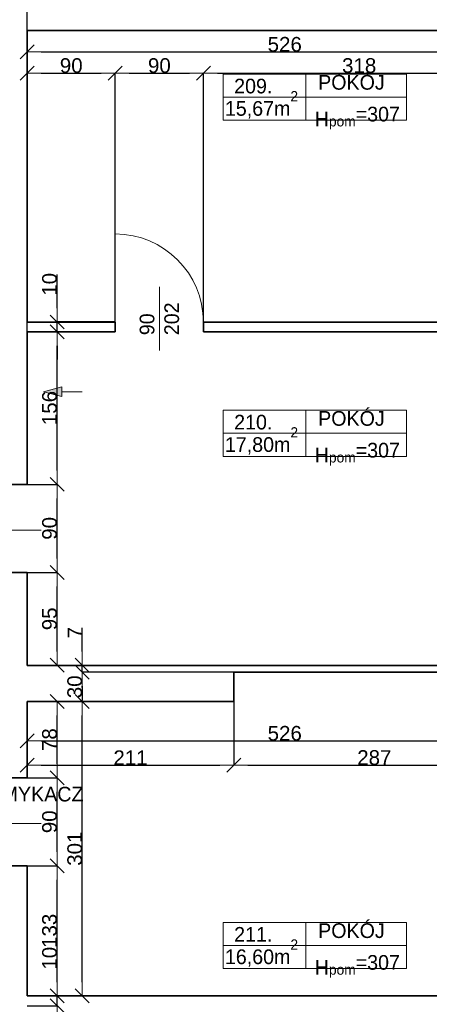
# Model space of a CAD drawing. Header units: metres. Extents: x 7506757 to 756746378, y 5735207 to 582114514.
# Tile 258 of 278: x 7708539 to 7712721, y 5895510 to 5905577. Entities that reach past the tile are written whole.
import ezdxf

# ---------------------------------------------------------------- set-up
doc = ezdxf.new("R2010")
doc.units = ezdxf.units.M
doc.header["$MEASUREMENT"] = 0
doc.header["$PDMODE"] = 2
doc.layers.get('0').update_dxf_attribs({"color": 250, "linetype": 'CONTINUOUS', "lineweight": 100, "plot": 0})
doc.layers.get('Defpoints').update_dxf_attribs({"linetype": 'CONTINUOUS'})
for name, color, linetype, lineweight in [('2D - Ogolne46', 7, 'CONTINUOUS', 18), ('ELEKTRYKA141', 7, 'CONTINUOUS', 0), ('M_OCIANA6', 5, 'CONTINUOUS', 35), ('M_OPISY1', 7, 'CONTINUOUS', 13), ('M_OPISY141', 7, 'CONTINUOUS', 0), ('opis1', 7, 'CONTINUOUS', 13), ('WYMIARY', 8, 'CONTINUOUS', 13)]:
    doc.layers.add(name, color=color, linetype=linetype, lineweight=lineweight)
doc.layers.add('M_OPISY', color=7, linetype='CONTINUOUS')
doc.layers.add('PWYMIAR', color=7, linetype='CONTINUOUS')
doc.styles.add('GENERATED_STYLE_1', font='arial.ttf')
doc.styles.add('GENERATED_STYLE_2', font='txt')
doc.dimstyles.new('GENERATED_STYLE__1', dxfattribs={"dimtxt": 150, "dimasz": 142.5, "dimexe": 0.18, "dimexo": 0, "dimgap": 0.09, "dimtad": 1, "dimdec": 0, "dimlfac": 0.1, "dimzin": 0, "dimdsep": 46, "dimtxsty": 'GENERATED_STYLE_1', "dimblk": 'ARROWHEAD_6', "dimblk1": 'ARROWHEAD_6', "dimblk2": 'ARROWHEAD_6', "dimcen": 0.09, "dimclrd": 251, "dimclre": 251, "dimclrt": 7, "dimazin": 0, "dimtfac": 1, "dimtdec": 4, "dimtmove": 0, "dimatfit": 3, "dimfxl": 0, "dimtolj": 1, "dimtzin": 0, "dimarcsym": 0})
doc.dimstyles.new('GENERATED_STYLE__2', dxfattribs={"dimtxt": 150, "dimasz": 142.5, "dimexe": 0.18, "dimexo": 0, "dimgap": 0.09, "dimtad": 1, "dimtih": 1, "dimtoh": 1, "dimdec": 0, "dimlfac": 0.1, "dimzin": 0, "dimdsep": 46, "dimtxsty": 'GENERATED_STYLE_1', "dimblk": 'ARROWHEAD_6', "dimblk1": 'ARROWHEAD_6', "dimblk2": 'ARROWHEAD_6', "dimcen": 0.09, "dimclrd": 251, "dimclre": 251, "dimclrt": 7, "dimazin": 0, "dimtfac": 1, "dimtdec": 4, "dimtmove": 0, "dimatfit": 3, "dimfxl": 0, "dimtolj": 1, "dimtzin": 0, "dimarcsym": 0})
doc.dimstyles.new('GENERATED_STYLE__3', dxfattribs={"dimtxt": 150, "dimasz": 142.5, "dimexe": 0.18, "dimexo": 0, "dimgap": 0.09, "dimtad": 1, "dimdec": 0, "dimlfac": 0.1, "dimzin": 0, "dimdsep": 46, "dimtxsty": 'GENERATED_STYLE_1', "dimblk": 'ARROWHEAD_6', "dimblk1": 'ARROWHEAD_6', "dimblk2": 'ARROWHEAD_6', "dimcen": 0.09, "dimclrd": 251, "dimclre": 251, "dimclrt": 7, "dimazin": 0, "dimtfac": 1, "dimtdec": 4, "dimtmove": 2, "dimatfit": 3, "dimfxl": 0, "dimtolj": 1, "dimtzin": 0, "dimarcsym": 0})

# ---------------------------------------------------------------- blocks, each defined once
blk = doc.blocks.new('Linia_94', base_point=(611603, 350794))
at = {"layer": 'M_OPISY1', "linetype": 'Continuous'}
blk.add_hatch(color=256, dxfattribs=at).paths.add_polyline_path([(611603, 350794), (611789, 350844), (611789, 350744)], flags=0)
for p, q in [((611603, 350794), (611789, 350844)), ((611789, 350844), (611789, 350744)), ((611603, 350794), (611789, 350744))]:
    blk.add_line(p, q, dxfattribs=at)
at = {"layer": 'M_OPISY141', "linetype": 'Continuous'}
blk.add_line((611789, 350794), (611998, 350794), dxfattribs=at)
blk = doc.blocks.new('ARROWHEAD_6')
at = {"color": 0, "linetype": 'Continuous', "lineweight": 0}
for p, q in [((0, 0), (-1, 0)), ((-0.5, -0.5), (0.5, 0.5))]:
    blk.add_line(p, q, dxfattribs=at)
blk = doc.blocks.new('*D6574')
at = {"layer": 'Defpoints', "color": 0, "linetype": 'Continuous', "transparency": 16777216}
for p in [(7708615, 5895496), (7708921, 5895496), (7708615, 5894636)]:
    blk.add_point(p, dxfattribs=at)
at = {"layer": 'PWYMIAR', "color": 251, "linetype": 'Continuous', "lineweight": -2, "transparency": 16777216}
for p, q in [((7708615, 5895496), (7708921, 5895496)), ((7708921, 5894778), (7708921, 5895353)), ((7708615, 5894636), (7708921, 5894636))]:
    blk.add_line(p, q, dxfattribs=at)
at = {"layer": 'PWYMIAR', "color": 251, "linetype": 'Continuous', "lineweight": -2, "transparency": 16777216, "xscale": 142.5, "yscale": 142.5, "zscale": 142.5}
for p, rotation in [((7708921, 5895496), 90), ((7708921, 5894636), 270)]:
    blk.add_blockref('ARROWHEAD_6', p, dxfattribs=dict(at, rotation=rotation))
at = {"layer": 'PWYMIAR', "color": 7, "linetype": 'Continuous', "lineweight": 13, "transparency": 16777216, "insert": (7708844, 5895066), "char_height": 150, "attachment_point": 5, "rotation": 90, "style": 'GENERATED_STYLE_1'}
blk.add_mtext('\\A1;86', dxfattribs=at)
blk = doc.blocks.new('*D6575')
at = {"layer": 'Defpoints', "color": 0, "linetype": 'Continuous', "transparency": 16777216}
for p in [(7708653, 5895596), (7708921, 5895596), (7708615, 5895496)]:
    blk.add_point(p, dxfattribs=at)
at = {"layer": 'PWYMIAR', "color": 251, "linetype": 'Continuous', "lineweight": -2, "transparency": 16777216}
for p, q in [((7708921, 5895738), (7708921, 5896081)), ((7708653, 5895596), (7708921, 5895596)), ((7708921, 5895496), (7708921, 5895596)), ((7708615, 5895496), (7708921, 5895496)), ((7708921, 5895353), (7708921, 5895211))]:
    blk.add_line(p, q, dxfattribs=at)
at = {"layer": 'PWYMIAR', "color": 251, "linetype": 'Continuous', "lineweight": -2, "transparency": 16777216, "xscale": 142.5, "yscale": 142.5, "zscale": 142.5}
for p, rotation in [((7708921, 5895596), 270), ((7708921, 5895496), 90)]:
    blk.add_blockref('ARROWHEAD_6', p, dxfattribs=dict(at, rotation=rotation))
at = {"layer": 'PWYMIAR', "color": 7, "linetype": 'Continuous', "lineweight": 13, "transparency": 16777216, "insert": (7708844, 5895981), "char_height": 150, "attachment_point": 5, "rotation": 90, "style": 'GENERATED_STYLE_1'}
blk.add_mtext('\\A1;10', dxfattribs=at)
blk = doc.blocks.new('*D6576')
at = {"layer": 'Defpoints', "color": 0, "linetype": 'Continuous', "transparency": 16777216}
for p in [(7708615, 5896926), (7708921, 5896926), (7708653, 5895596)]:
    blk.add_point(p, dxfattribs=at)
at = {"layer": 'PWYMIAR', "color": 251, "linetype": 'Continuous', "lineweight": -2, "transparency": 16777216}
for p, q in [((7708615, 5896926), (7708921, 5896926)), ((7708921, 5895738), (7708921, 5896783)), ((7708653, 5895596), (7708921, 5895596))]:
    blk.add_line(p, q, dxfattribs=at)
at = {"layer": 'PWYMIAR', "color": 251, "linetype": 'Continuous', "lineweight": -2, "transparency": 16777216, "xscale": 142.5, "yscale": 142.5, "zscale": 142.5}
for p, rotation in [((7708921, 5896926), 90), ((7708921, 5895596), 270)]:
    blk.add_blockref('ARROWHEAD_6', p, dxfattribs=dict(at, rotation=rotation))
at = {"layer": 'PWYMIAR', "color": 7, "linetype": 'Continuous', "lineweight": 13, "transparency": 16777216, "insert": (7708844, 5896261), "char_height": 150, "attachment_point": 5, "rotation": 90, "style": 'GENERATED_STYLE_1'}
blk.add_mtext('\\A1;133', dxfattribs=at)
blk = doc.blocks.new('*D6577')
at = {"layer": 'Defpoints', "color": 0, "linetype": 'Continuous', "transparency": 16777216}
for p in [(7708615, 5897826), (7708921, 5897826), (7708615, 5896926)]:
    blk.add_point(p, dxfattribs=at)
at = {"layer": 'PWYMIAR', "color": 251, "linetype": 'Continuous', "lineweight": -2, "transparency": 16777216}
for p, q in [((7708615, 5897826), (7708921, 5897826)), ((7708921, 5897068), (7708921, 5897683)), ((7708615, 5896926), (7708921, 5896926))]:
    blk.add_line(p, q, dxfattribs=at)
at = {"layer": 'PWYMIAR', "color": 251, "linetype": 'Continuous', "lineweight": -2, "transparency": 16777216, "xscale": 142.5, "yscale": 142.5, "zscale": 142.5}
for p, rotation in [((7708921, 5897826), 90), ((7708921, 5896926), 270)]:
    blk.add_blockref('ARROWHEAD_6', p, dxfattribs=dict(at, rotation=rotation))
at = {"layer": 'PWYMIAR', "color": 7, "linetype": 'Continuous', "lineweight": 13, "transparency": 16777216, "insert": (7708844, 5897376), "char_height": 150, "attachment_point": 5, "rotation": 90, "style": 'GENERATED_STYLE_1'}
blk.add_mtext('\\A1;90', dxfattribs=at)
blk = doc.blocks.new('*D6578')
at = {"layer": 'Defpoints', "color": 0, "linetype": 'Continuous', "transparency": 16777216}
for p in [(7708615, 5898606), (7708921, 5898606), (7708615, 5897826)]:
    blk.add_point(p, dxfattribs=at)
at = {"layer": 'PWYMIAR', "color": 251, "linetype": 'Continuous', "lineweight": -2, "transparency": 16777216}
for p, q in [((7708615, 5898606), (7708921, 5898606)), ((7708921, 5897968), (7708921, 5898463)), ((7708615, 5897826), (7708921, 5897826))]:
    blk.add_line(p, q, dxfattribs=at)
at = {"layer": 'PWYMIAR', "color": 251, "linetype": 'Continuous', "lineweight": -2, "transparency": 16777216, "xscale": 142.5, "yscale": 142.5, "zscale": 142.5}
for p, rotation in [((7708921, 5898606), 90), ((7708921, 5897826), 270)]:
    blk.add_blockref('ARROWHEAD_6', p, dxfattribs=dict(at, rotation=rotation))
at = {"layer": 'PWYMIAR', "color": 7, "linetype": 'Continuous', "lineweight": 13, "transparency": 16777216, "insert": (7708844, 5898216), "char_height": 150, "attachment_point": 5, "rotation": 90, "style": 'GENERATED_STYLE_1'}
blk.add_mtext('\\A1;78', dxfattribs=at)
blk = doc.blocks.new('*D6579')
at = {"layer": 'Defpoints', "color": 0, "linetype": 'Continuous', "transparency": 16777216}
for p in [(7708615, 5899926), (7708921, 5899926), (7708615, 5898976)]:
    blk.add_point(p, dxfattribs=at)
at = {"layer": 'PWYMIAR', "color": 251, "linetype": 'Continuous', "lineweight": -2, "transparency": 16777216}
for p, q in [((7708615, 5899926), (7708921, 5899926)), ((7708921, 5899118), (7708921, 5899783)), ((7708615, 5898976), (7708921, 5898976))]:
    blk.add_line(p, q, dxfattribs=at)
at = {"layer": 'PWYMIAR', "color": 251, "linetype": 'Continuous', "lineweight": -2, "transparency": 16777216, "xscale": 142.5, "yscale": 142.5, "zscale": 142.5}
for p, rotation in [((7708921, 5899926), 90), ((7708921, 5898976), 270)]:
    blk.add_blockref('ARROWHEAD_6', p, dxfattribs=dict(at, rotation=rotation))
at = {"layer": 'PWYMIAR', "color": 7, "linetype": 'Continuous', "lineweight": 13, "transparency": 16777216, "insert": (7708844, 5899451), "char_height": 150, "attachment_point": 5, "rotation": 90, "style": 'GENERATED_STYLE_1'}
blk.add_mtext('\\A1;95', dxfattribs=at)
blk = doc.blocks.new('*D6580')
at = {"layer": 'Defpoints', "color": 0, "linetype": 'Continuous', "transparency": 16777216}
for p in [(7708615, 5900826), (7708921, 5900826), (7708615, 5899926)]:
    blk.add_point(p, dxfattribs=at)
at = {"layer": 'PWYMIAR', "color": 251, "linetype": 'Continuous', "lineweight": -2, "transparency": 16777216}
for p, q in [((7708615, 5900826), (7708921, 5900826)), ((7708921, 5900068), (7708921, 5900683)), ((7708615, 5899926), (7708921, 5899926))]:
    blk.add_line(p, q, dxfattribs=at)
at = {"layer": 'PWYMIAR', "color": 251, "linetype": 'Continuous', "lineweight": -2, "transparency": 16777216, "xscale": 142.5, "yscale": 142.5, "zscale": 142.5}
for p, rotation in [((7708921, 5900826), 90), ((7708921, 5899926), 270)]:
    blk.add_blockref('ARROWHEAD_6', p, dxfattribs=dict(at, rotation=rotation))
at = {"layer": 'PWYMIAR', "color": 7, "linetype": 'Continuous', "lineweight": 13, "transparency": 16777216, "insert": (7708844, 5900376), "char_height": 150, "attachment_point": 5, "rotation": 90, "style": 'GENERATED_STYLE_1'}
blk.add_mtext('\\A1;90', dxfattribs=at)
blk = doc.blocks.new('*D6581')
at = {"layer": 'Defpoints', "color": 0, "linetype": 'Continuous', "transparency": 16777216}
for p in [(7708615, 5902386), (7708921, 5902386), (7708615, 5900826)]:
    blk.add_point(p, dxfattribs=at)
at = {"layer": 'PWYMIAR', "color": 251, "linetype": 'Continuous', "lineweight": -2, "transparency": 16777216}
for p, q in [((7708615, 5902386), (7708921, 5902386)), ((7708921, 5900968), (7708921, 5902243)), ((7708615, 5900826), (7708921, 5900826))]:
    blk.add_line(p, q, dxfattribs=at)
at = {"layer": 'PWYMIAR', "color": 251, "linetype": 'Continuous', "lineweight": -2, "transparency": 16777216, "xscale": 142.5, "yscale": 142.5, "zscale": 142.5}
for p, rotation in [((7708921, 5902386), 90), ((7708921, 5900826), 270)]:
    blk.add_blockref('ARROWHEAD_6', p, dxfattribs=dict(at, rotation=rotation))
at = {"layer": 'PWYMIAR', "color": 7, "linetype": 'Continuous', "lineweight": 13, "transparency": 16777216, "insert": (7708844, 5901606), "char_height": 150, "attachment_point": 5, "rotation": 90, "style": 'GENERATED_STYLE_1'}
blk.add_mtext('\\A1;156', dxfattribs=at)
blk = doc.blocks.new('*D6582')
at = {"layer": 'Defpoints', "color": 0, "linetype": 'Continuous', "transparency": 16777216}
for p in [(7708921, 5902486), (7709515, 5902486), (7708615, 5902386)]:
    blk.add_point(p, dxfattribs=at)
at = {"layer": 'PWYMIAR', "color": 251, "linetype": 'Continuous', "lineweight": -2, "transparency": 16777216}
for p, q in [((7708921, 5902628), (7708921, 5902971)), ((7709515, 5902486), (7708920, 5902486)), ((7708921, 5902386), (7708921, 5902486)), ((7708615, 5902386), (7708921, 5902386)), ((7708921, 5902243), (7708921, 5902101))]:
    blk.add_line(p, q, dxfattribs=at)
at = {"layer": 'PWYMIAR', "color": 251, "linetype": 'Continuous', "lineweight": -2, "transparency": 16777216, "xscale": 142.5, "yscale": 142.5, "zscale": 142.5}
for p, rotation in [((7708921, 5902486), 270), ((7708921, 5902386), 90)]:
    blk.add_blockref('ARROWHEAD_6', p, dxfattribs=dict(at, rotation=rotation))
at = {"layer": 'PWYMIAR', "color": 7, "linetype": 'Continuous', "lineweight": 13, "transparency": 16777216, "insert": (7708844, 5902871), "char_height": 150, "attachment_point": 5, "rotation": 90, "style": 'GENERATED_STYLE_1'}
blk.add_mtext('\\A1;10', dxfattribs=at)
blk = doc.blocks.new('*D6583')
at = {"layer": 'Defpoints', "color": 0, "linetype": 'Continuous', "transparency": 16777216}
for p in [(7709515, 5905030), (7708615, 5902386), (7709515, 5902386)]:
    blk.add_point(p, dxfattribs=at)
at = {"layer": 'PWYMIAR', "color": 251, "linetype": 'Continuous', "lineweight": -2, "transparency": 16777216}
for p, q in [((7708615, 5902386), (7708615, 5905031)), ((7708757, 5905030), (7709372, 5905030)), ((7709515, 5902386), (7709515, 5905031))]:
    blk.add_line(p, q, dxfattribs=at)
at = {"layer": 'PWYMIAR', "color": 251, "linetype": 'Continuous', "lineweight": -2, "transparency": 16777216, "xscale": 142.5, "yscale": 142.5, "zscale": 142.5, "rotation": 180}
blk.add_blockref('ARROWHEAD_6', (7708615, 5905030), dxfattribs=at)
at = {"layer": 'PWYMIAR', "color": 251, "linetype": 'Continuous', "lineweight": -2, "transparency": 16777216, "xscale": 142.5, "yscale": 142.5, "zscale": 142.5}
blk.add_blockref('ARROWHEAD_6', (7709515, 5905030), dxfattribs=at)
at = {"layer": 'PWYMIAR', "color": 7, "linetype": 'Continuous', "lineweight": 13, "transparency": 16777216, "insert": (7709065, 5905107), "char_height": 150, "attachment_point": 5, "style": 'GENERATED_STYLE_1'}
blk.add_mtext('\\A1;90', dxfattribs=at)
blk = doc.blocks.new('*D6584')
at = {"layer": 'Defpoints', "color": 0, "linetype": 'Continuous', "transparency": 16777216}
for p in [(7710415, 5905030), (7709515, 5902386), (7710415, 5902386)]:
    blk.add_point(p, dxfattribs=at)
at = {"layer": 'PWYMIAR', "color": 251, "linetype": 'Continuous', "lineweight": -2, "transparency": 16777216}
for p, q in [((7709515, 5902386), (7709515, 5905031)), ((7709657, 5905030), (7710272, 5905030)), ((7710415, 5902386), (7710415, 5905031))]:
    blk.add_line(p, q, dxfattribs=at)
at = {"layer": 'PWYMIAR', "color": 251, "linetype": 'Continuous', "lineweight": -2, "transparency": 16777216, "xscale": 142.5, "yscale": 142.5, "zscale": 142.5, "rotation": 180}
blk.add_blockref('ARROWHEAD_6', (7709515, 5905030), dxfattribs=at)
at = {"layer": 'PWYMIAR', "color": 251, "linetype": 'Continuous', "lineweight": -2, "transparency": 16777216, "xscale": 142.5, "yscale": 142.5, "zscale": 142.5}
blk.add_blockref('ARROWHEAD_6', (7710415, 5905030), dxfattribs=at)
at = {"layer": 'PWYMIAR', "color": 7, "linetype": 'Continuous', "lineweight": 13, "transparency": 16777216, "insert": (7709965, 5905107), "char_height": 150, "attachment_point": 5, "style": 'GENERATED_STYLE_1'}
blk.add_mtext('\\A1;90', dxfattribs=at)
blk = doc.blocks.new('*D6585')
at = {"layer": 'Defpoints', "color": 0, "linetype": 'Continuous', "transparency": 16777216}
for p in [(7713595, 5905030), (7710415, 5902386), (7713595, 5902386)]:
    blk.add_point(p, dxfattribs=at)
at = {"layer": 'PWYMIAR', "color": 251, "linetype": 'Continuous', "lineweight": -2, "transparency": 16777216}
for p, q in [((7710415, 5902386), (7710415, 5905031)), ((7710557, 5905030), (7713452, 5905030)), ((7713595, 5902386), (7713595, 5905031))]:
    blk.add_line(p, q, dxfattribs=at)
at = {"layer": 'PWYMIAR', "color": 251, "linetype": 'Continuous', "lineweight": -2, "transparency": 16777216, "xscale": 142.5, "yscale": 142.5, "zscale": 142.5, "rotation": 180}
blk.add_blockref('ARROWHEAD_6', (7710415, 5905030), dxfattribs=at)
at = {"layer": 'PWYMIAR', "color": 251, "linetype": 'Continuous', "lineweight": -2, "transparency": 16777216, "xscale": 142.5, "yscale": 142.5, "zscale": 142.5}
blk.add_blockref('ARROWHEAD_6', (7713595, 5905030), dxfattribs=at)
at = {"layer": 'PWYMIAR', "color": 7, "linetype": 'Continuous', "lineweight": 13, "transparency": 16777216, "insert": (7712005, 5905107), "char_height": 150, "attachment_point": 5, "style": 'GENERATED_STYLE_1'}
blk.add_mtext('\\A1;318', dxfattribs=at)
blk = doc.blocks.new('*D6587')
at = {"layer": 'Defpoints', "color": 0, "linetype": 'Continuous', "transparency": 16777216}
for p in [(7709178, 5898606), (7710725, 5898606), (7708615, 5895596)]:
    blk.add_point(p, dxfattribs=at)
at = {"layer": 'PWYMIAR', "color": 251, "linetype": 'Continuous', "lineweight": -2, "transparency": 16777216}
for p, q in [((7710725, 5898606), (7709178, 5898606)), ((7709178, 5895738), (7709178, 5898463)), ((7708615, 5895596), (7709178, 5895596))]:
    blk.add_line(p, q, dxfattribs=at)
at = {"layer": 'PWYMIAR', "color": 251, "linetype": 'Continuous', "lineweight": -2, "transparency": 16777216, "xscale": 142.5, "yscale": 142.5, "zscale": 142.5}
for p, rotation in [((7709178, 5898606), 90), ((7709178, 5895596), 270)]:
    blk.add_blockref('ARROWHEAD_6', p, dxfattribs=dict(at, rotation=rotation))
at = {"layer": 'PWYMIAR', "color": 7, "linetype": 'Continuous', "lineweight": 13, "transparency": 16777216, "insert": (7709101, 5897101), "char_height": 150, "attachment_point": 5, "rotation": 90, "style": 'GENERATED_STYLE_1'}
blk.add_mtext('\\A1;301', dxfattribs=at)
blk = doc.blocks.new('*D6588')
at = {"layer": 'Defpoints', "color": 0, "linetype": 'Continuous', "transparency": 16777216}
for p in [(7709178, 5898906), (7710725, 5898906), (7710725, 5898606)]:
    blk.add_point(p, dxfattribs=at)
at = {"layer": 'PWYMIAR', "color": 251, "linetype": 'Continuous', "lineweight": -2, "transparency": 16777216}
for p, q in [((7710725, 5898906), (7709178, 5898906)), ((7709178, 5898748), (7709178, 5898763)), ((7710725, 5898606), (7709178, 5898606))]:
    blk.add_line(p, q, dxfattribs=at)
at = {"layer": 'PWYMIAR', "color": 251, "linetype": 'Continuous', "lineweight": -2, "transparency": 16777216, "xscale": 142.5, "yscale": 142.5, "zscale": 142.5}
for p, rotation in [((7709178, 5898906), 90), ((7709178, 5898606), 270)]:
    blk.add_blockref('ARROWHEAD_6', p, dxfattribs=dict(at, rotation=rotation))
at = {"layer": 'PWYMIAR', "color": 7, "linetype": 'Continuous', "lineweight": 13, "transparency": 16777216, "insert": (7709101, 5898756), "char_height": 150, "attachment_point": 5, "rotation": 90, "style": 'GENERATED_STYLE_1'}
blk.add_mtext('\\A1;30', dxfattribs=at)
blk = doc.blocks.new('*D6589')
at = {"layer": 'Defpoints', "color": 0, "linetype": 'Continuous', "transparency": 16777216}
for p in [(7708615, 5898976), (7709178, 5898976), (7710725, 5898906)]:
    blk.add_point(p, dxfattribs=at)
at = {"layer": 'PWYMIAR', "color": 251, "linetype": 'Continuous', "lineweight": -2, "transparency": 16777216}
for p, q in [((7709178, 5899118), (7709178, 5899358)), ((7708615, 5898976), (7709178, 5898976)), ((7709178, 5898906), (7709178, 5898976)), ((7710725, 5898906), (7709178, 5898906)), ((7709178, 5898763), (7709178, 5898621))]:
    blk.add_line(p, q, dxfattribs=at)
at = {"layer": 'PWYMIAR', "color": 251, "linetype": 'Continuous', "lineweight": -2, "transparency": 16777216, "xscale": 142.5, "yscale": 142.5, "zscale": 142.5}
for p, rotation in [((7709178, 5898976), 270), ((7709178, 5898906), 90)]:
    blk.add_blockref('ARROWHEAD_6', p, dxfattribs=dict(at, rotation=rotation))
at = {"layer": 'PWYMIAR', "color": 7, "linetype": 'Continuous', "lineweight": 13, "transparency": 16777216, "insert": (7709103, 5899309), "char_height": 150, "attachment_point": 5, "rotation": 90, "style": 'GENERATED_STYLE_1'}
blk.add_mtext('\\A1;7', dxfattribs=at)
blk = doc.blocks.new('*D6714')
at = {"layer": 'Defpoints', "color": 0, "linetype": 'Continuous', "transparency": 16777216}
for p in [(7708615, 5905466), (7713875, 5905466), (7713875, 5905247)]:
    blk.add_point(p, dxfattribs=at)
at = {"layer": 'PWYMIAR', "color": 251, "linetype": 'Continuous', "lineweight": -2, "transparency": 16777216}
for p, q in [((7708615, 5905466), (7708615, 5905247)), ((7713875, 5905466), (7713875, 5905247)), ((7708757, 5905247), (7713732, 5905247))]:
    blk.add_line(p, q, dxfattribs=at)
at = {"layer": 'PWYMIAR', "color": 251, "linetype": 'Continuous', "lineweight": -2, "transparency": 16777216, "xscale": 142.5, "yscale": 142.5, "zscale": 142.5, "rotation": 180}
blk.add_blockref('ARROWHEAD_6', (7708615, 5905247), dxfattribs=at)
at = {"layer": 'PWYMIAR', "color": 251, "linetype": 'Continuous', "lineweight": -2, "transparency": 16777216, "xscale": 142.5, "yscale": 142.5, "zscale": 142.5}
blk.add_blockref('ARROWHEAD_6', (7713875, 5905247), dxfattribs=at)
at = {"layer": 'PWYMIAR', "color": 7, "linetype": 'Continuous', "lineweight": 13, "transparency": 16777216, "insert": (7711245, 5905324), "char_height": 150, "attachment_point": 5, "style": 'GENERATED_STYLE_1'}
blk.add_mtext('\\A1;526', dxfattribs=at)
blk = doc.blocks.new('*D6715')
at = {"layer": 'Defpoints', "color": 0, "linetype": 'Continuous', "transparency": 16777216}
for p in [(7708615, 5898606), (7710725, 5898606), (7710725, 5897956)]:
    blk.add_point(p, dxfattribs=at)
at = {"layer": 'PWYMIAR', "color": 251, "linetype": 'Continuous', "lineweight": -2, "transparency": 16777216}
for p, q in [((7708615, 5898606), (7708615, 5897955)), ((7710725, 5898606), (7710725, 5897955)), ((7708757, 5897956), (7710582, 5897956))]:
    blk.add_line(p, q, dxfattribs=at)
at = {"layer": 'PWYMIAR', "color": 251, "linetype": 'Continuous', "lineweight": -2, "transparency": 16777216, "xscale": 142.5, "yscale": 142.5, "zscale": 142.5, "rotation": 180}
blk.add_blockref('ARROWHEAD_6', (7708615, 5897956), dxfattribs=at)
at = {"layer": 'PWYMIAR', "color": 251, "linetype": 'Continuous', "lineweight": -2, "transparency": 16777216, "xscale": 142.5, "yscale": 142.5, "zscale": 142.5}
blk.add_blockref('ARROWHEAD_6', (7710725, 5897956), dxfattribs=at)
at = {"layer": 'PWYMIAR', "color": 7, "linetype": 'Continuous', "lineweight": 13, "transparency": 16777216, "insert": (7709670, 5898031), "char_height": 150, "attachment_point": 5, "style": 'GENERATED_STYLE_1'}
blk.add_mtext('\\A1;211', dxfattribs=at)
blk = doc.blocks.new('*D6716')
at = {"layer": 'Defpoints', "color": 0, "linetype": 'Continuous', "transparency": 16777216}
for p in [(7713595, 5898906), (7710725, 5898606), (7713595, 5897956)]:
    blk.add_point(p, dxfattribs=at)
at = {"layer": 'PWYMIAR', "color": 251, "linetype": 'Continuous', "lineweight": -2, "transparency": 16777216}
for p, q in [((7713595, 5898906), (7713595, 5897955)), ((7710725, 5898606), (7710725, 5897955)), ((7710867, 5897956), (7713452, 5897956))]:
    blk.add_line(p, q, dxfattribs=at)
at = {"layer": 'PWYMIAR', "color": 251, "linetype": 'Continuous', "lineweight": -2, "transparency": 16777216, "xscale": 142.5, "yscale": 142.5, "zscale": 142.5, "rotation": 180}
blk.add_blockref('ARROWHEAD_6', (7710725, 5897956), dxfattribs=at)
at = {"layer": 'PWYMIAR', "color": 251, "linetype": 'Continuous', "lineweight": -2, "transparency": 16777216, "xscale": 142.5, "yscale": 142.5, "zscale": 142.5}
blk.add_blockref('ARROWHEAD_6', (7713595, 5897956), dxfattribs=at)
at = {"layer": 'PWYMIAR', "color": 7, "linetype": 'Continuous', "lineweight": 13, "transparency": 16777216, "insert": (7712160, 5898032), "char_height": 150, "attachment_point": 5, "style": 'GENERATED_STYLE_1'}
blk.add_mtext('\\A1;287', dxfattribs=at)
blk = doc.blocks.new('*D6718')
at = {"layer": 'Defpoints', "color": 0, "linetype": 'Continuous', "transparency": 16777216}
for p in [(7708615, 5898606), (7713875, 5898266), (7713875, 5898203)]:
    blk.add_point(p, dxfattribs=at)
at = {"layer": 'PWYMIAR', "color": 251, "linetype": 'Continuous', "lineweight": -2, "transparency": 16777216}
for p, q in [((7708615, 5898606), (7708615, 5898203)), ((7713875, 5898266), (7713875, 5898203)), ((7708757, 5898203), (7713732, 5898203))]:
    blk.add_line(p, q, dxfattribs=at)
at = {"layer": 'PWYMIAR', "color": 251, "linetype": 'Continuous', "lineweight": -2, "transparency": 16777216, "xscale": 142.5, "yscale": 142.5, "zscale": 142.5, "rotation": 180}
blk.add_blockref('ARROWHEAD_6', (7708615, 5898203), dxfattribs=at)
at = {"layer": 'PWYMIAR', "color": 251, "linetype": 'Continuous', "lineweight": -2, "transparency": 16777216, "xscale": 142.5, "yscale": 142.5, "zscale": 142.5}
blk.add_blockref('ARROWHEAD_6', (7713875, 5898203), dxfattribs=at)
at = {"layer": 'PWYMIAR', "color": 7, "linetype": 'Continuous', "lineweight": 13, "transparency": 16777216, "insert": (7711245, 5898280), "char_height": 150, "attachment_point": 5, "style": 'GENERATED_STYLE_1'}
blk.add_mtext('\\A1;526', dxfattribs=at)
blk = doc.blocks.new('*D6792')
at = {"layer": 'Defpoints', "color": 0, "linetype": 'Continuous', "transparency": 16777216}
for p in [(7708615, 5909716), (7708615, 5905466), (7708165, 5905016)]:
    blk.add_point(p, dxfattribs=at)
at = {"layer": 'PWYMIAR', "color": 251, "linetype": 'Continuous', "lineweight": -2, "transparency": 16777216}
for p, q in [((7708165, 5905016), (7708165, 5909716)), ((7708307, 5909716), (7708472, 5909716)), ((7708615, 5905466), (7708615, 5909716))]:
    blk.add_line(p, q, dxfattribs=at)
at = {"layer": 'PWYMIAR', "color": 251, "linetype": 'Continuous', "lineweight": -2, "transparency": 16777216, "xscale": 142.5, "yscale": 142.5, "zscale": 142.5, "rotation": 180}
blk.add_blockref('ARROWHEAD_6', (7708165, 5909716), dxfattribs=at)
at = {"layer": 'PWYMIAR', "color": 251, "linetype": 'Continuous', "lineweight": -2, "transparency": 16777216, "xscale": 142.5, "yscale": 142.5, "zscale": 142.5}
blk.add_blockref('ARROWHEAD_6', (7708615, 5909716), dxfattribs=at)
at = {"layer": 'PWYMIAR', "color": 7, "linetype": 'Continuous', "lineweight": 13, "transparency": 16777216, "insert": (7708390, 5909793), "char_height": 150, "attachment_point": 5, "style": 'GENERATED_STYLE_1'}
blk.add_mtext('\\A1;45', dxfattribs=at)
blk = doc.blocks.new('*D6793')
at = {"layer": 'Defpoints', "color": 0, "linetype": 'Continuous', "transparency": 16777216}
for p in [(7713875, 5909716), (7708615, 5905466), (7713875, 5905466)]:
    blk.add_point(p, dxfattribs=at)
at = {"layer": 'PWYMIAR', "color": 251, "linetype": 'Continuous', "lineweight": -2, "transparency": 16777216}
for p, q in [((7708615, 5905466), (7708615, 5909716)), ((7708757, 5909716), (7713732, 5909716)), ((7713875, 5905466), (7713875, 5909716))]:
    blk.add_line(p, q, dxfattribs=at)
at = {"layer": 'PWYMIAR', "color": 251, "linetype": 'Continuous', "lineweight": -2, "transparency": 16777216, "xscale": 142.5, "yscale": 142.5, "zscale": 142.5, "rotation": 180}
blk.add_blockref('ARROWHEAD_6', (7708615, 5909716), dxfattribs=at)
at = {"layer": 'PWYMIAR', "color": 251, "linetype": 'Continuous', "lineweight": -2, "transparency": 16777216, "xscale": 142.5, "yscale": 142.5, "zscale": 142.5}
blk.add_blockref('ARROWHEAD_6', (7713875, 5909716), dxfattribs=at)
at = {"layer": 'PWYMIAR', "color": 7, "linetype": 'Continuous', "lineweight": 13, "transparency": 16777216, "insert": (7711245, 5909793), "char_height": 150, "attachment_point": 5, "style": 'GENERATED_STYLE_1'}
blk.add_mtext('\\A1;526', dxfattribs=at)

msp = doc.modelspace()

# ---------------------------------------------------------------- linework, layer by layer
at = {"layer": 'ELEKTRYKA141', "linetype": 'Continuous'}
msp.add_line((7709514.6, 5902485.6), (7709514.6, 5903385.6), dxfattribs=at)
msp.add_arc((7709514.6, 5902485.6), 900, 0, 90, dxfattribs=at)
at = {"layer": 'M_OCIANA6', "linetype": 'Continuous'}
for p, q in [((7708614.6, 5905465.6), (7713874.6, 5905465.6)), ((7708614.6, 5905465.6), (7708614.6, 5902485.6)), ((7709514.6, 5902485.6), (7708614.6, 5902485.6)), ((7709514.6, 5902385.6), (7709514.6, 5902485.6)), ((7710414.6, 5902385.6), (7710414.6, 5902485.6)), ((7713874.6, 5902485.6), (7710414.6, 5902485.6)), ((7708614.6, 5902385.6), (7708614.6, 5900825.6)), ((7709514.6, 5902385.6), (7708614.6, 5902385.6)), ((7713594.6, 5902385.6), (7710414.6, 5902385.6)), ((7708614.6, 5900825.6), (7708184.6, 5900825.6)), ((7708184.6, 5899925.6), (7708614.6, 5899925.6)), ((7708614.6, 5899925.6), (7708614.6, 5898975.6)), ((7713874.6, 5898975.6), (7708614.6, 5898975.6)), ((7713594.6, 5898905.6), (7710724.6, 5898905.6)), ((7710724.6, 5898905.6), (7710724.6, 5898605.6)), ((7710724.6, 5898605.6), (7708614.6, 5898605.6)), ((7708614.6, 5898605.6), (7708614.6, 5897825.6)), ((7708614.6, 5897825.6), (7708184.6, 5897825.6)), ((7708614.6, 5896925.6), (7708184.6, 5896925.6)), ((7708614.6, 5896925.6), (7708614.6, 5895595.6)), ((7713874.6, 5895595.6), (7708614.6, 5895595.6))]:
    msp.add_line(p, q, dxfattribs=at)
at = {"layer": 'M_OPISY141', "linetype": 'Continuous'}
for p, q in [((7710615.8, 5905019.5), (7712486.9, 5905019.5)), ((7710615.8, 5904548.4), (7710615.8, 5905019.5)), ((7711460.4, 5905019.5), (7711460.4, 5904548.4)), ((7712486.9, 5905019.5), (7712486.9, 5904548.4)), ((7710615.8, 5904784), (7712486.9, 5904784)), ((7712486.9, 5904548.4), (7710615.8, 5904548.4)), ((7709964.6, 5902846.6), (7709964.6, 5902195.3)), ((7710615.8, 5901583.3), (7712486.9, 5901583.3)), ((7710615.8, 5901112.2), (7710615.8, 5901583.3)), ((7711460.4, 5901583.3), (7711460.4, 5901112.2)), ((7712486.9, 5901583.3), (7712486.9, 5901112.2)), ((7710615.8, 5901347.8), (7712486.9, 5901347.8)), ((7712486.9, 5901112.2), (7710615.8, 5901112.2)), ((7707820.9, 5900357.6), (7708758.8, 5900357.6)), ((7707820.9, 5897357.6), (7708758.8, 5897357.6)), ((7710615.8, 5896346.3), (7712486.9, 5896346.3)), ((7710615.8, 5895875.2), (7710615.8, 5896346.3)), ((7711460.4, 5896346.3), (7711460.4, 5895875.2)), ((7712486.9, 5896346.3), (7712486.9, 5895875.2)), ((7710615.8, 5896110.8), (7712486.9, 5896110.8)), ((7712486.9, 5895875.2), (7710615.8, 5895875.2))]:
    msp.add_line(p, q, dxfattribs=at)

# ---------------------------------------------------------------- block references
at = {"layer": 'M_OPISY', "linetype": 'Continuous'}
msp.add_blockref('Linia_94', (7708782.5, 5901773.5), dxfattribs=at)

# ---------------------------------------------------------------- texts
at = {"layer": '2D - Ogolne46', "linetype": 'Continuous', "char_height": 150, "attachment_point": 7, "style": 'GENERATED_STYLE_2'}
for s, insert in [('{15,67m\\A1{\\H0.7x;\\S2^  ;}}', (7710634, 5904566.3)), ('{17,80m\\A1{\\H0.7x;\\S2^  ;}}', (7710634, 5901130.1)), ('{16,60m\\A1{\\H0.7x;\\S2^  ;}}', (7710634, 5895893.2))]:
    msp.add_mtext(s, dxfattribs=dict(at, insert=insert))
at = {"layer": 'opis1', "linetype": 'Continuous', "char_height": 150, "attachment_point": 1, "style": 'GENERATED_STYLE_2'}
for s, insert in [('{POKÓJ}', (7711586, 5905011.2)), ('{209.}', (7710728.4, 5904973.2)), ('{H\\A1{\\H0.7x;\\S ^ pom;}=307}', (7711551.4, 5904737.7)), ('{POKÓJ}', (7711586, 5901575)), ('{210.}', (7710728.4, 5901537.1)), ('{H\\A1{\\H0.7x;\\S ^ pom;}=307}', (7711551.4, 5901301.5)), ('{POKÓJ}', (7711586, 5896338)), ('{211.}', (7710728.4, 5896300.1)), ('{H\\A1{\\H0.7x;\\S ^ pom;}=307}', (7711551.4, 5896064.5))]:
    msp.add_mtext(s, dxfattribs=dict(at, insert=insert))
at = {"layer": 'opis1', "linetype": 'Continuous', "insert": (7709763.8, 5902351), "char_height": 150, "width": 563.056, "attachment_point": 1, "rotation": 90, "line_spacing_factor": 1.007581, "style": 'GENERATED_STYLE_2'}
msp.add_mtext('{90\\P202}', dxfattribs=at)
at = {"layer": 'WYMIARY', "color": 11, "linetype": 'ByBlock', "lineweight": 18, "true_color": 0xf57f8e, "insert": (7707507, 5897733.9), "char_height": 150, "attachment_point": 1, "style": 'GENERATED_STYLE_2'}
msp.add_mtext('SAMOZAMYKACZ', dxfattribs=at)

# ---------------------------------------------------------------- dimensions: what is measured, and where the dimension line sits
at = {"layer": 'PWYMIAR', "color": 251, "linetype": 'Continuous', "lineweight": 13}
for base, p1, p2, picture, middle in [((7708614.6, 5909716.2), (7708164.6, 5905015.6), (7708614.6, 5905465.6), '*D6792', (7708389.6, 5909792.5)), ((7713874.6, 5909716.2), (7708614.6, 5905465.6), (7713874.6, 5905465.6), '*D6793', (7711244.6, 5909792.8)), ((7713874.6, 5905246.9), (7708614.6, 5905465.6), (7713874.6, 5905465.6), '*D6714', (7711244.6, 5905323.6)), ((7709514.6, 5905030.4), (7708614.6, 5902385.6), (7709514.6, 5902385.6), '*D6583', (7709064.6, 5905107.1)), ((7710414.6, 5905030.4), (7709514.6, 5902385.6), (7710414.6, 5902385.6), '*D6584', (7709964.6, 5905107.1)), ((7713594.6, 5905030.4), (7710414.6, 5902385.6), (7713594.6, 5902385.6), '*D6585', (7712004.6, 5905107.1)), ((7713594.6, 5897955.6), (7710724.6, 5898605.6), (7713594.6, 5898905.6), '*D6716', (7712159.6, 5898032.3)), ((7710724.6, 5897955.6), (7708614.6, 5898605.6), (7710724.6, 5898605.6), '*D6715', (7709669.6, 5898031)), ((7713874.6, 5898203.5), (7708614.6, 5898605.6), (7713874.6, 5898265.6), '*D6718', (7711244.6, 5898280.2))]:
    dim = msp.add_linear_dim(base=base, p1=p1, p2=p2, dimstyle='GENERATED_STYLE__2', dxfattribs=at)
    dim.commit()
    dim.dimension.update_dxf_attribs({"geometry": picture, "text_midpoint": middle})
for base, p1, p2, dimstyle, picture, middle in [((7708920.6, 5902485.6), (7708614.6, 5902385.6), (7709514.6, 5902485.6), 'GENERATED_STYLE__1', '*D6582', (7708843.9, 5902870.8)), ((7708920.6, 5902385.6), (7708614.6, 5900825.6), (7708614.6, 5902385.6), 'GENERATED_STYLE__1', '*D6581', (7708843.9, 5901605.6)), ((7708920.6, 5900825.6), (7708614.6, 5899925.6), (7708614.6, 5900825.6), 'GENERATED_STYLE__1', '*D6580', (7708843.9, 5900375.6)), ((7708920.6, 5899925.6), (7708614.6, 5898975.6), (7708614.6, 5899925.6), 'GENERATED_STYLE__1', '*D6579', (7708843.9, 5899450.6)), ((7709178.2, 5898975.6), (7710724.6, 5898905.6), (7708614.6, 5898975.6), 'GENERATED_STYLE__1', '*D6589', (7709103.1, 5899309.2)), ((7709178.2, 5898905.6), (7710724.6, 5898605.6), (7710724.6, 5898905.6), 'GENERATED_STYLE__1', '*D6588', (7709101.5, 5898755.6)), ((7708920.6, 5898605.6), (7708614.6, 5897825.6), (7708614.6, 5898605.6), 'GENERATED_STYLE__3', '*D6578', (7708843.9, 5898215.6)), ((7709178.2, 5898605.6), (7708614.6, 5895595.6), (7710724.6, 5898605.6), 'GENERATED_STYLE__1', '*D6587', (7709101.5, 5897100.6)), ((7708920.6, 5897825.6), (7708614.6, 5896925.6), (7708614.6, 5897825.6), 'GENERATED_STYLE__1', '*D6577', (7708843.9, 5897375.6)), ((7708920.6, 5896925.6), (7708652.7, 5895595.6), (7708614.6, 5896925.6), 'GENERATED_STYLE__1', '*D6576', (7708843.9, 5896260.6)), ((7708920.6, 5895595.6), (7708614.6, 5895495.6), (7708652.7, 5895595.6), 'GENERATED_STYLE__1', '*D6575', (7708843.9, 5895980.8)), ((7708920.6, 5895495.6), (7708614.6, 5894635.6), (7708614.6, 5895495.6), 'GENERATED_STYLE__1', '*D6574', (7708843.9, 5895065.6))]:
    dim = msp.add_linear_dim(base=base, p1=p1, p2=p2, angle=90, dimstyle=dimstyle, dxfattribs=at)
    dim.commit()
    dim.dimension.update_dxf_attribs({"geometry": picture, "text_midpoint": middle})

doc.saveas('drawing.dxf')
